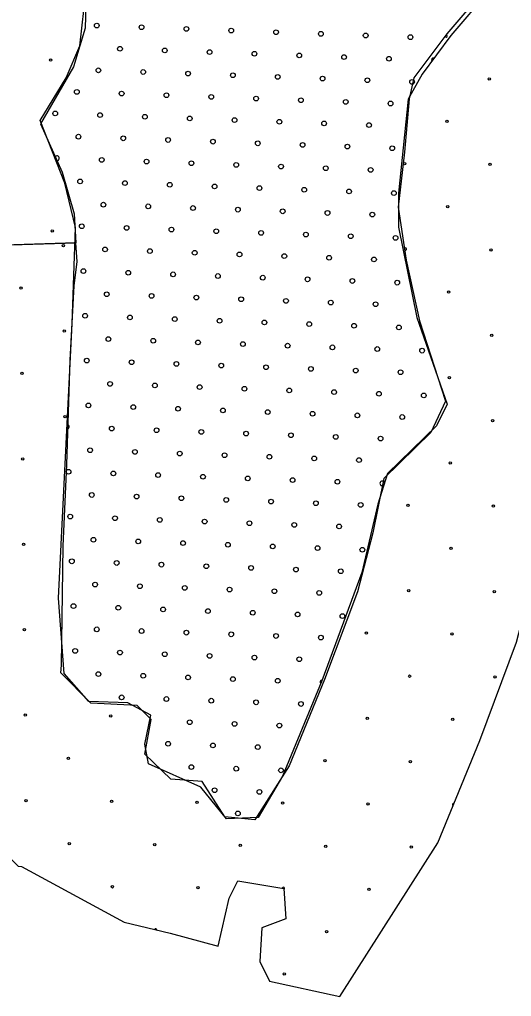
# Model space of a CAD drawing. Extents: x 1612280 to 1883141, y 560852 to 780851.
# Drawn here: x 1784608 to 1786821, y 639414 to 643812 of the extents above; entities that cross this region are included whole.
import ezdxf

# ---------------------------------------------------------------- set-up
doc = ezdxf.new("R2010")
doc.units = 0
for name, color, linetype in [('DESIGN - EROSION CONTROL - Devices', 7, 'Continuous'), ('DESIGN - SCRATCH - User 1', 7, 'Continuous'), ('DESIGN - TRAFFIC CONTROL PERMANENT - Pavement Marking Text', 7, 'Continuous')]:
    doc.layers.add(name, color=color, linetype=linetype)

msp = doc.modelspace()

# ---------------------------------------------------------------- linework, layer by layer
at = {"layer": 'DESIGN - EROSION CONTROL - Devices'}
for centre in [(1784747.3, 643629.2), (1784747.3, 643629.2), (1786720.7, 643544.1), (1786720.7, 643544.1), (1786530.3, 643353.7), (1786530.3, 643353.7), (1786339.9, 643163.3), (1786339.9, 643163.3), (1786724.5, 643159.5), (1786724.5, 643159.5), (1786534.1, 642969.1), (1786534.1, 642969.1), (1784754.8, 642860.1), (1784754.8, 642860.1), (1784805.4, 642793.6), (1784805.4, 642793.6), (1786728.2, 642775), (1786728.2, 642775), (1784615, 642603.2), (1784615, 642603.2), (1786537.8, 642584.6), (1786537.8, 642584.6), (1784809.2, 642409.1), (1784809.2, 642409.1), (1786731.9, 642390.4), (1786731.9, 642390.4), (1784618.8, 642218.7), (1784618.8, 642218.7), (1786541.5, 642200), (1786541.5, 642200), (1784812.9, 642024.5), (1784812.9, 642024.5), (1786735.7, 642005.9), (1786735.7, 642005.9), (1784622.5, 641834.1), (1784622.5, 641834.1), (1786545.3, 641815.5), (1786545.3, 641815.5), (1786354.8, 641625), (1786354.8, 641625), (1786739.4, 641621.3), (1786739.4, 641621.3), (1784626.2, 641449.6), (1784626.2, 641449.6), (1786549, 641430.9), (1786549, 641430.9), (1786358.6, 641240.5), (1786358.6, 641240.5), (1786743.1, 641236.8), (1786743.1, 641236.8), (1784630, 641065), (1784630, 641065), (1786168.2, 641050.1), (1786168.2, 641050.1), (1786552.7, 641046.3), (1786552.7, 641046.3), (1786362.3, 640855.9), (1786362.3, 640855.9), (1786746.9, 640852.2), (1786746.9, 640852.2), (1784633.7, 640680.5), (1784633.7, 640680.5), (1785018.2, 640676.7), (1785018.2, 640676.7), (1786171.9, 640665.5), (1786171.9, 640665.5), (1786556.5, 640661.8), (1786556.5, 640661.8), (1784827.8, 640486.3), (1784827.8, 640486.3), (1785981.5, 640475.1), (1785981.5, 640475.1), (1786366, 640471.4), (1786366, 640471.4), (1784637.4, 640295.9), (1784637.4, 640295.9), (1785022, 640292.2), (1785022, 640292.2), (1785406.5, 640288.4), (1785406.5, 640288.4), (1785791.1, 640284.7), (1785791.1, 640284.7), (1786175.6, 640281), (1786175.6, 640281), (1784831.6, 640101.8), (1784831.6, 640101.8), (1785216.1, 640098), (1785216.1, 640098), (1785600.7, 640094.3), (1785600.7, 640094.3), (1785985.2, 640090.6), (1785985.2, 640090.6), (1786369.8, 640086.8), (1786369.8, 640086.8), (1785025.7, 639907.6), (1785025.7, 639907.6), (1785410.3, 639903.9), (1785410.3, 639903.9), (1786179.4, 639896.4), (1786179.4, 639896.4), (1785989, 639706), (1785989, 639706), (1785798.5, 639515.6), (1785798.5, 639515.6)]:
    msp.add_circle(centre, 5.28, dxfattribs=at)
for centre, start, end in [((1786526.6, 643738.2), 196.5753, 89.7201), ((1784751.1, 643244.7), 169.9863, 238.3583), ((1786343.6, 642778.7), 213.6031, 163.1171), ((1784816.6, 641640), 128.5651, 225.9327), ((1786560.2, 640277.2), 72.9644, 242.5644), ((1785794.8, 639900.2), 290.1853, 164.3023), ((1785219.9, 639713.5), 358.2952, 154.9025)]:
    msp.add_arc(centre, 5.28, start, end, dxfattribs=at)
at = {"layer": 'DESIGN - SCRATCH - User 1'}
for points in [[(1784658.2, 645119.2), (1784776.8, 644918.9), (1784857.9, 644689.6), (1784903.7, 644439.1), (1784914.3, 644135.6), (1784903.7, 643772.2), (1784850.8, 643599.3), (1784702.7, 643341.8)], [(1784658.2, 645119.2), (1784776.8, 644918.9), (1784857.9, 644689.6), (1784903.7, 644439.1), (1784914.3, 644135.6), (1784903.7, 643772.2), (1784850.8, 643599.3), (1784702.7, 643341.8)], [(1787739.1, 643814.6), (1787658, 643761.7), (1787478.2, 643828.7), (1787344.2, 643998.1), (1787217.2, 644012.2), (1787065.6, 644103.9), (1786977.5, 644230.9), (1786818.8, 644220.3), (1786713, 644100.4), (1786691.8, 643938.1), (1786529.6, 643747.5), (1786381.5, 643550), (1786360.4, 643454.7), (1786339.2, 643214.8), (1786311, 642967.8), (1786346.3, 642727.9), (1786406.2, 642456.2), (1786524.4, 642094.5)], [(1787739.1, 643814.6), (1787658, 643761.7), (1787478.2, 643828.7), (1787344.2, 643998.1), (1787217.2, 644012.2), (1787065.6, 644103.9), (1786977.5, 644230.9), (1786818.8, 644220.3), (1786713, 644100.4), (1786691.8, 643938.1), (1786529.6, 643747.5), (1786381.5, 643550), (1786360.4, 643454.7), (1786339.2, 643214.8), (1786311, 642967.8), (1786346.3, 642727.9), (1786406.2, 642456.2), (1786524.4, 642094.5)], [(1784809.2, 640867.5), (1784783.5, 641207.4), (1784817.8, 641901.1), (1784845.2, 642443.6), (1784858.9, 642876.3), (1784810.9, 643075.5), (1784701.1, 643357), (1784817.8, 643549.3), (1784879.5, 643693.6), (1784907, 643947.7)], [(1784809.2, 640867.5), (1784783.5, 641207.4), (1784817.8, 641901.1), (1784845.2, 642443.6), (1784858.9, 642876.3), (1784810.9, 643075.5), (1784701.1, 643357), (1784817.8, 643549.3), (1784879.5, 643693.6), (1784907, 643947.7)], [(1784809.2, 640867.5), (1784783.5, 641207.4), (1784817.8, 641901.1), (1784845.2, 642443.6), (1784858.9, 642876.3), (1784810.9, 643075.5), (1784701.1, 643357), (1784817.8, 643549.3), (1784879.5, 643693.6), (1784907, 643947.7)], [(1784809.2, 640867.5), (1784783.5, 641207.4), (1784817.8, 641901.1), (1784845.2, 642443.6), (1784858.9, 642876.3), (1784810.9, 643075.5), (1784701.1, 643357), (1784817.8, 643549.3), (1784879.5, 643693.6), (1784907, 643947.7)], [(1786716.9, 643939.9), (1786547.6, 643739.7), (1786419.3, 643565.1), (1786356.5, 643453.5), (1786312.6, 643030.7), (1786312.6, 642877), (1786394.9, 642470.7), (1786532.1, 642080.9), (1786482.7, 641982.1), (1786263.2, 641767.9), (1786219.3, 641630.7), (1786148, 641323.2), (1785966.9, 640834.6), (1785791.3, 640406.3), (1785681.6, 640219.6), (1785538.9, 640214.2), (1785423.7, 640356.9), (1785187.8, 640461.2), (1785171.3, 640549.1), (1785198.8, 640680.8), (1785094.5, 640735.7), (1784918.9, 640741.2), (1784809.2, 640867.5)], [(1786716.9, 643939.9), (1786547.6, 643739.7), (1786419.3, 643565.1), (1786356.5, 643453.5), (1786312.6, 643030.7), (1786312.6, 642877), (1786394.9, 642470.7), (1786532.1, 642080.9), (1786482.7, 641982.1), (1786263.2, 641767.9), (1786219.3, 641630.7), (1786148, 641323.2), (1785966.9, 640834.6), (1785791.3, 640406.3), (1785681.6, 640219.6), (1785538.9, 640214.2), (1785423.7, 640356.9), (1785187.8, 640461.2), (1785171.3, 640549.1), (1785198.8, 640680.8), (1785094.5, 640735.7), (1784918.9, 640741.2), (1784809.2, 640867.5)], [(1786716.9, 643939.9), (1786547.6, 643739.7), (1786419.3, 643565.1), (1786356.5, 643453.5), (1786312.6, 643030.7), (1786312.6, 642877), (1786394.9, 642470.7), (1786532.1, 642080.9), (1786482.7, 641982.1), (1786263.2, 641767.9), (1786219.3, 641630.7), (1786148, 641323.2), (1785966.9, 640834.6), (1785791.3, 640406.3), (1785681.6, 640219.6), (1785538.9, 640214.2), (1785423.7, 640356.9), (1785187.8, 640461.2), (1785171.3, 640549.1), (1785198.8, 640680.8), (1785094.5, 640735.7), (1784918.9, 640741.2), (1784809.2, 640867.5)], [(1786716.9, 643939.9), (1786547.6, 643739.7), (1786419.3, 643565.1), (1786356.5, 643453.5), (1786312.6, 643030.7), (1786312.6, 642877), (1786394.9, 642470.7), (1786532.1, 642080.9), (1786482.7, 641982.1), (1786263.2, 641767.9), (1786219.3, 641630.7), (1786148, 641323.2), (1785966.9, 640834.6), (1785791.3, 640406.3), (1785681.6, 640219.6), (1785538.9, 640214.2), (1785423.7, 640356.9), (1785187.8, 640461.2), (1785171.3, 640549.1), (1785198.8, 640680.8), (1785094.5, 640735.7), (1784918.9, 640741.2), (1784809.2, 640867.5)], [(1784702.7, 643341.8), (1784800.1, 643124.8), (1784853, 642937.8), (1784861.6, 642806.8)], [(1784702.7, 643341.8), (1784800.1, 643124.8), (1784853, 642937.8), (1784861.6, 642806.8)], [(1784861.6, 642806.8), (1784117.6, 642782.3)], [(1784861.6, 642806.8), (1784117.6, 642782.3)], [(1784861.7, 642805.2), (1784571.4, 642796.5)], [(1784861.7, 642805.2), (1784571.4, 642796.5)], [(1784793, 640870.2), (1784796.6, 640905.4), (1784803.6, 641441.8), (1784821.3, 641808.7), (1784835.4, 642278), (1784853, 642613.2), (1784867.1, 642722.6), (1784861.7, 642805.2)], [(1784793, 640870.2), (1784796.6, 640905.4), (1784803.6, 641441.8), (1784821.3, 641808.7), (1784835.4, 642278), (1784853, 642613.2), (1784867.1, 642722.6), (1784861.7, 642805.2)], [(1784047.1, 640947.7), (1784262.6, 640340), (1784602.4, 640000), (1784616.3, 639999.2), (1785079.1, 639748.1), (1785285.4, 639699), (1785501.6, 639640), (1785550.7, 639856.3), (1785590, 639934.9), (1785796.3, 639900.5), (1785806.1, 639762.9), (1785698, 639723.5), (1785688.2, 639571.1), (1785732.4, 639482.7), (1786048.8, 639414.1), (1786489.6, 640105.8), (1786678, 640566.6), (1786843.9, 641009.4), (1786927.5, 641333.4), (1786935.2, 641371.4), (1787078, 641511.8), (1787201.9, 641772.9), (1787237.3, 642327.4)], [(1784047.1, 640947.7), (1784262.6, 640340), (1784602.4, 640000), (1784616.3, 639999.2), (1785079.1, 639748.1), (1785285.4, 639699), (1785501.6, 639640), (1785550.7, 639856.3), (1785590, 639934.9), (1785796.3, 639900.5), (1785806.1, 639762.9), (1785698, 639723.5), (1785688.2, 639571.1), (1785732.4, 639482.7), (1786048.8, 639414.1), (1786489.6, 640105.8), (1786678, 640566.6), (1786843.9, 641009.4), (1786927.5, 641333.4), (1786935.2, 641371.4), (1787078, 641511.8), (1787201.9, 641772.9), (1787237.3, 642327.4)], [(1786524.4, 642094.5), (1786457.4, 641953.4), (1786245.8, 641745.2), (1786196.4, 641501.7), (1786127.7, 641235.4), (1785979.6, 640840.2), (1785820.9, 640452.1), (1785665.8, 640208.6), (1785531.8, 640222.7), (1785429.5, 640381.5), (1785288.5, 640392.1), (1785172.1, 640505), (1785200.3, 640660.2), (1785136.8, 640723.8), (1784928.8, 640734.3), (1784793, 640870.2)], [(1786524.4, 642094.5), (1786457.4, 641953.4), (1786245.8, 641745.2), (1786196.4, 641501.7), (1786127.7, 641235.4), (1785979.6, 640840.2), (1785820.9, 640452.1), (1785665.8, 640208.6), (1785531.8, 640222.7), (1785429.5, 640381.5), (1785288.5, 640392.1), (1785172.1, 640505), (1785200.3, 640660.2), (1785136.8, 640723.8), (1784928.8, 640734.3), (1784793, 640870.2)]]:
    msp.add_lwpolyline(points, dxfattribs=at)
at = {"layer": 'DESIGN - TRAFFIC CONTROL PERMANENT - Pavement Marking Text'}
for centre in [(1784955.2, 643784.7), (1784955.2, 643784.7), (1785156.8, 643777.2), (1785156.8, 643777.2), (1785358.4, 643769.8), (1785358.4, 643769.8), (1785560, 643762.3), (1785560, 643762.3), (1785761.6, 643754.8), (1785761.6, 643754.8), (1785963.2, 643747.4), (1785963.2, 643747.4), (1786164.8, 643739.9), (1786164.8, 643739.9), (1786366.4, 643732.4), (1786366.4, 643732.4), (1785059.7, 643680.2), (1785059.7, 643680.2), (1785261.3, 643672.7), (1785261.3, 643672.7), (1785462.9, 643665.2), (1785462.9, 643665.2), (1785664.5, 643657.8), (1785664.5, 643657.8), (1785866.1, 643650.3), (1785866.1, 643650.3), (1786067.7, 643642.8), (1786067.7, 643642.8), (1786269.4, 643635.4), (1786269.4, 643635.4), (1784962.6, 643583.1), (1784962.6, 643583.1), (1785164.2, 643575.6), (1785164.2, 643575.6), (1785365.8, 643568.2), (1785365.8, 643568.2), (1785567.5, 643560.7), (1785567.5, 643560.7), (1785769.1, 643553.2), (1785769.1, 643553.2), (1785970.7, 643545.8), (1785970.7, 643545.8), (1786172.3, 643538.3), (1786172.3, 643538.3), (1786373.9, 643530.8), (1786373.9, 643530.8), (1784865.6, 643486), (1784865.6, 643486), (1785067.2, 643478.6), (1785067.2, 643478.6), (1785268.8, 643471.1), (1785268.8, 643471.1), (1785470.4, 643463.6), (1785470.4, 643463.6), (1785672, 643456.2), (1785672, 643456.2), (1785873.6, 643448.7), (1785873.6, 643448.7), (1786075.2, 643441.2), (1786075.2, 643441.2), (1786276.8, 643433.8), (1786276.8, 643433.8), (1784768.5, 643389), (1784768.5, 643389), (1784970.1, 643381.5), (1784970.1, 643381.5), (1785171.7, 643374), (1785171.7, 643374), (1785373.3, 643366.6), (1785373.3, 643366.6), (1785574.9, 643359.1), (1785574.9, 643359.1), (1785776.5, 643351.6), (1785776.5, 643351.6), (1785978.1, 643344.2), (1785978.1, 643344.2), (1786179.8, 643336.7), (1786179.8, 643336.7), (1784873, 643284.4), (1784873, 643284.4), (1785074.6, 643277), (1785074.6, 643277), (1785276.2, 643269.5), (1785276.2, 643269.5), (1785477.8, 643262), (1785477.8, 643262), (1785679.5, 643254.5), (1785679.5, 643254.5), (1785881.1, 643247.1), (1785881.1, 643247.1), (1786082.7, 643239.6), (1786082.7, 643239.6), (1786284.3, 643232.1), (1786284.3, 643232.1), (1784977.6, 643179.9), (1784977.6, 643179.9), (1785179.2, 643172.4), (1785179.2, 643172.4), (1785380.8, 643164.9), (1785380.8, 643164.9), (1785582.4, 643157.5), (1785582.4, 643157.5), (1785784, 643150), (1785784, 643150), (1785985.6, 643142.5), (1785985.6, 643142.5), (1786187.2, 643135.1), (1786187.2, 643135.1), (1784880.5, 643082.8), (1784880.5, 643082.8), (1785082.1, 643075.3), (1785082.1, 643075.3), (1785283.7, 643067.9), (1785283.7, 643067.9), (1785485.3, 643060.4), (1785485.3, 643060.4), (1785686.9, 643052.9), (1785686.9, 643052.9), (1785888.5, 643045.5), (1785888.5, 643045.5), (1786090.1, 643038), (1786090.1, 643038), (1786291.8, 643030.5), (1786291.8, 643030.5), (1784985, 642978.3), (1784985, 642978.3), (1785186.6, 642970.8), (1785186.6, 642970.8), (1785388.2, 642963.3), (1785388.2, 642963.3), (1785589.9, 642955.9), (1785589.9, 642955.9), (1785791.5, 642948.4), (1785791.5, 642948.4), (1785993.1, 642940.9), (1785993.1, 642940.9), (1786194.7, 642933.5), (1786194.7, 642933.5), (1784888, 642881.2), (1784888, 642881.2), (1785089.6, 642873.7), (1785089.6, 642873.7), (1785291.2, 642866.3), (1785291.2, 642866.3), (1785492.8, 642858.8), (1785492.8, 642858.8), (1785694.4, 642851.3), (1785694.4, 642851.3), (1785896, 642843.9), (1785896, 642843.9), (1786097.6, 642836.4), (1786097.6, 642836.4), (1786299.2, 642828.9), (1786299.2, 642828.9), (1784992.5, 642776.7), (1784992.5, 642776.7), (1785194.1, 642769.2), (1785194.1, 642769.2), (1785395.7, 642761.7), (1785395.7, 642761.7), (1785597.3, 642754.3), (1785597.3, 642754.3), (1785798.9, 642746.8), (1785798.9, 642746.8), (1786000.5, 642739.3), (1786000.5, 642739.3), (1786202.2, 642731.9), (1786202.2, 642731.9), (1784895.4, 642679.6), (1784895.4, 642679.6), (1785097, 642672.1), (1785097, 642672.1), (1785298.6, 642664.7), (1785298.6, 642664.7), (1785500.2, 642657.2), (1785500.2, 642657.2), (1785701.9, 642649.7), (1785701.9, 642649.7), (1785903.5, 642642.3), (1785903.5, 642642.3), (1786105.1, 642634.8), (1786105.1, 642634.8), (1786306.7, 642627.3), (1786306.7, 642627.3), (1785000, 642575), (1785000, 642575), (1785201.6, 642567.6), (1785201.6, 642567.6), (1785403.2, 642560.1), (1785403.2, 642560.1), (1785604.8, 642552.6), (1785604.8, 642552.6), (1785806.4, 642545.2), (1785806.4, 642545.2), (1786008, 642537.7), (1786008, 642537.7), (1786209.6, 642530.2), (1786209.6, 642530.2), (1784902.9, 642478), (1784902.9, 642478), (1785104.5, 642470.5), (1785104.5, 642470.5), (1785306.1, 642463), (1785306.1, 642463), (1785507.7, 642455.6), (1785507.7, 642455.6), (1785709.3, 642448.1), (1785709.3, 642448.1), (1785910.9, 642440.6), (1785910.9, 642440.6), (1786112.5, 642433.2), (1786112.5, 642433.2), (1786314.2, 642425.7), (1786314.2, 642425.7), (1785007.4, 642373.4), (1785007.4, 642373.4), (1785209, 642366), (1785209, 642366), (1785410.6, 642358.5), (1785410.6, 642358.5), (1785612.3, 642351), (1785612.3, 642351), (1785813.9, 642343.6), (1785813.9, 642343.6), (1786015.5, 642336.1), (1786015.5, 642336.1), (1786217.1, 642328.6), (1786217.1, 642328.6), (1786418.7, 642321.2), (1786418.7, 642321.2), (1784910.4, 642276.4), (1784910.4, 642276.4), (1785112, 642268.9), (1785112, 642268.9), (1785313.6, 642261.4), (1785313.6, 642261.4), (1785515.2, 642254), (1785515.2, 642254), (1785716.8, 642246.5), (1785716.8, 642246.5), (1785918.4, 642239), (1785918.4, 642239), (1786120, 642231.6), (1786120, 642231.6), (1786321.6, 642224.1), (1786321.6, 642224.1), (1785014.9, 642171.8), (1785014.9, 642171.8), (1785216.5, 642164.4), (1785216.5, 642164.4), (1785418.1, 642156.9), (1785418.1, 642156.9), (1785619.7, 642149.4), (1785619.7, 642149.4), (1785821.3, 642142), (1785821.3, 642142), (1786022.9, 642134.5), (1786022.9, 642134.5), (1786224.6, 642127), (1786224.6, 642127), (1786426.2, 642119.6), (1786426.2, 642119.6), (1784917.8, 642074.8), (1784917.8, 642074.8), (1785119.4, 642067.3), (1785119.4, 642067.3), (1785321, 642059.8), (1785321, 642059.8), (1785522.7, 642052.4), (1785522.7, 642052.4), (1785724.3, 642044.9), (1785724.3, 642044.9), (1785925.9, 642037.4), (1785925.9, 642037.4), (1786127.5, 642030), (1786127.5, 642030), (1786329.1, 642022.5), (1786329.1, 642022.5), (1785022.4, 641970.2), (1785022.4, 641970.2), (1785224, 641962.7), (1785224, 641962.7), (1785425.6, 641955.3), (1785425.6, 641955.3), (1785627.2, 641947.8), (1785627.2, 641947.8), (1785828.8, 641940.3), (1785828.8, 641940.3), (1786030.4, 641932.9), (1786030.4, 641932.9), (1786232, 641925.4), (1786232, 641925.4), (1784925.3, 641873.1), (1784925.3, 641873.1), (1785126.9, 641865.7), (1785126.9, 641865.7), (1785328.5, 641858.2), (1785328.5, 641858.2), (1785530.1, 641850.7), (1785530.1, 641850.7), (1785731.7, 641843.3), (1785731.7, 641843.3), (1785933.3, 641835.8), (1785933.3, 641835.8), (1786134.9, 641828.3), (1786134.9, 641828.3), (1784828.2, 641776.1), (1784828.2, 641776.1), (1785029.8, 641768.6), (1785029.8, 641768.6), (1785231.4, 641761.1), (1785231.4, 641761.1), (1785433, 641753.7), (1785433, 641753.7), (1785634.7, 641746.2), (1785634.7, 641746.2), (1785836.3, 641738.7), (1785836.3, 641738.7), (1786037.9, 641731.3), (1786037.9, 641731.3), (1784932.8, 641671.5), (1784932.8, 641671.5), (1785134.4, 641664.1), (1785134.4, 641664.1), (1785336, 641656.6), (1785336, 641656.6), (1785537.6, 641649.1), (1785537.6, 641649.1), (1785739.2, 641641.7), (1785739.2, 641641.7), (1785940.8, 641634.2), (1785940.8, 641634.2), (1786142.4, 641626.7), (1786142.4, 641626.7), (1784835.7, 641574.5), (1784835.7, 641574.5), (1785037.3, 641567), (1785037.3, 641567), (1785238.9, 641559.5), (1785238.9, 641559.5), (1785440.5, 641552.1), (1785440.5, 641552.1), (1785642.1, 641544.6), (1785642.1, 641544.6), (1785843.7, 641537.1), (1785843.7, 641537.1), (1786045.3, 641529.7), (1786045.3, 641529.7), (1784940.2, 641469.9), (1784940.2, 641469.9), (1785141.8, 641462.5), (1785141.8, 641462.5), (1785343.4, 641455), (1785343.4, 641455), (1785545.1, 641447.5), (1785545.1, 641447.5), (1785746.7, 641440.1), (1785746.7, 641440.1), (1785948.3, 641432.6), (1785948.3, 641432.6), (1786149.9, 641425.1), (1786149.9, 641425.1), (1784843.1, 641372.9), (1784843.1, 641372.9), (1785044.8, 641365.4), (1785044.8, 641365.4), (1785246.4, 641357.9), (1785246.4, 641357.9), (1785448, 641350.5), (1785448, 641350.5), (1785649.6, 641343), (1785649.6, 641343), (1785851.2, 641335.5), (1785851.2, 641335.5), (1786052.8, 641328.1), (1786052.8, 641328.1), (1784947.7, 641268.3), (1784947.7, 641268.3), (1785149.3, 641260.8), (1785149.3, 641260.8), (1785350.9, 641253.4), (1785350.9, 641253.4), (1785552.5, 641245.9), (1785552.5, 641245.9), (1785754.1, 641238.4), (1785754.1, 641238.4), (1785955.7, 641231), (1785955.7, 641231), (1784850.6, 641171.2), (1784850.6, 641171.2), (1785052.2, 641163.8), (1785052.2, 641163.8), (1785253.8, 641156.3), (1785253.8, 641156.3), (1785455.4, 641148.8), (1785455.4, 641148.8), (1785657.1, 641141.4), (1785657.1, 641141.4), (1785858.7, 641133.9), (1785858.7, 641133.9), (1786060.3, 641126.4), (1786060.3, 641126.4), (1784955.2, 641066.7), (1784955.2, 641066.7), (1785156.8, 641059.2), (1785156.8, 641059.2), (1785358.4, 641051.8), (1785358.4, 641051.8), (1785560, 641044.3), (1785560, 641044.3), (1785761.6, 641036.8), (1785761.6, 641036.8), (1785963.2, 641029.4), (1785963.2, 641029.4), (1784858.1, 640969.6), (1784858.1, 640969.6), (1785059.7, 640962.2), (1785059.7, 640962.2), (1785261.3, 640954.7), (1785261.3, 640954.7), (1785462.9, 640947.2), (1785462.9, 640947.2), (1785664.5, 640939.8), (1785664.5, 640939.8), (1785866.1, 640932.3), (1785866.1, 640932.3), (1784962.6, 640865.1), (1784962.6, 640865.1), (1785164.2, 640857.6), (1785164.2, 640857.6), (1785365.8, 640850.2), (1785365.8, 640850.2), (1785567.5, 640842.7), (1785567.5, 640842.7), (1785769.1, 640835.2), (1785769.1, 640835.2), (1785067.2, 640760.6), (1785067.2, 640760.6), (1785268.8, 640753.1), (1785268.8, 640753.1), (1785470.4, 640745.6), (1785470.4, 640745.6), (1785672, 640738.2), (1785672, 640738.2), (1785873.6, 640730.7), (1785873.6, 640730.7), (1785373.3, 640648.5), (1785373.3, 640648.5), (1785574.9, 640641.1), (1785574.9, 640641.1), (1785776.5, 640633.6), (1785776.5, 640633.6), (1785276.2, 640551.5), (1785276.2, 640551.5), (1785477.8, 640544), (1785477.8, 640544), (1785679.5, 640536.5), (1785679.5, 640536.5), (1785380.8, 640446.9), (1785380.8, 640446.9), (1785582.4, 640439.5), (1785582.4, 640439.5), (1785784, 640432), (1785784, 640432), (1785485.3, 640342.4), (1785485.3, 640342.4), (1785686.9, 640334.9), (1785686.9, 640334.9), (1785589.9, 640237.9), (1785589.9, 640237.9)]:
    msp.add_circle(centre, 10.6, dxfattribs=at)
for centre, start, end in [((1786471, 643627.9), 78.6744, 208.7034), ((1784775.9, 643187.3), 241.3459, 161.2647), ((1784820.7, 641977.7), 271.9658, 82.2417), ((1786239.5, 641723.8), 12.3083, 312.2251), ((1785970.7, 640827.8), 103.6114, 212.6427)]:
    msp.add_arc(centre, 10.6, start, end, dxfattribs=at)

doc.saveas('drawing.dxf')
